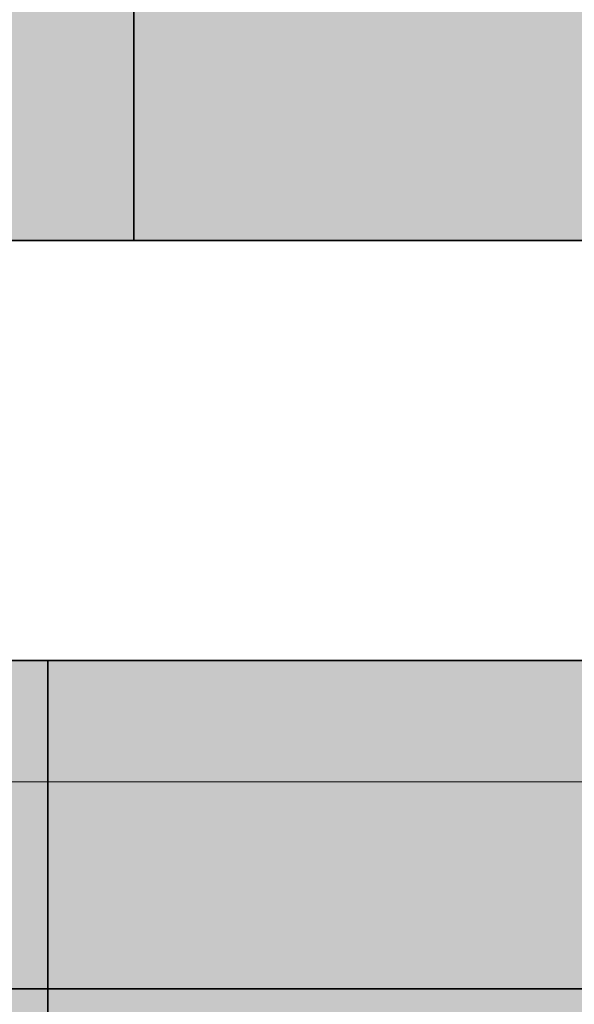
# Model space of a CAD drawing. Extents: x -459 to 541, y -543 to 550.
# Tile 338 of 577: x 112.75 to 114.81, y 329.83 to 333.49. Entities that reach past the tile are written whole.
import ezdxf

# ---------------------------------------------------------------- set-up
doc = ezdxf.new("R2010")
doc.units = 0
doc.layers.get('0').update_dxf_attribs({"lineweight": 35})
doc.layers.add('0-Shading', color=7, linetype='Continuous', lineweight=35)
doc.layers.add('5_UG-NEU', color=7, linetype='Continuous', lineweight=25)
doc.layers.add('H_Ruecklauf', color=5, linetype='Continuous', lineweight=35, true_color=0x0000ff)
doc.layers.add('H_Vorlauf', color=1, linetype='Continuous', lineweight=35, true_color=0xff0000)

# ---------------------------------------------------------------- blocks, each defined once
blk = doc.blocks.new('Shading-A07ALAKV1N', base_point=(152.5692, 260.2956))
at = {"layer": '0-Shading', "color": 5, "true_color": 0x0000f4}
blk.add_solid([(113.1704, 333.2752), (113.1704, 333.5695), (112.4233, 333.2752), (112.3918, 333.5695)], dxfattribs=at)
at = {"layer": '0-Shading', "color": 5, "true_color": 0x0000f5}
blk.add_solid([(130.1357, 333.5695), (113.1704, 333.5695), (127.8847, 333.2752), (113.1704, 333.2752)], dxfattribs=at)
at = {"layer": '0-Shading', "color": 172, "true_color": 0x0000e4}
for points in [[(113.1704, 333.0226), (113.1704, 333.2752), (112.4735, 333.0226), (112.4233, 333.2752)], [(127.8847, 333.2752), (113.1704, 333.2752), (125.94, 333.0226), (113.1704, 333.0226)]]:
    blk.add_solid(points, dxfattribs=at)
at = {"layer": '0-Shading', "color": 172, "true_color": 0x0000cc}
blk.add_solid([(113.1704, 332.8287), (113.1704, 333.0226), (112.5389, 332.8287), (112.4735, 333.0226)], dxfattribs=at)
at = {"layer": '0-Shading', "color": 172, "true_color": 0x0000cd}
blk.add_solid([(125.94, 333.0226), (113.1704, 333.0226), (124.434, 332.8287), (113.1704, 332.8287)], dxfattribs=at)
at = {"layer": '0-Shading', "color": 174, "true_color": 0x0000b0}
for points in [[(113.1704, 332.7068), (113.1704, 332.8287), (112.615, 332.7068), (112.5389, 332.8287)], [(124.434, 332.8287), (113.1704, 332.8287), (123.4695, 332.7068), (113.1704, 332.7068)]]:
    blk.add_solid(points, dxfattribs=at)
at = {"layer": '0-Shading', "color": 174, "true_color": 0x000090}
for points in [[(113.1704, 332.6652), (113.1704, 332.7068), (112.6968, 332.6652), (112.615, 332.7068)], [(123.4695, 332.7068), (113.1704, 332.7068), (123.1122, 332.6652), (113.1704, 332.6652)]]:
    blk.add_solid(points, dxfattribs=at)
blk = doc.blocks.new('Shading-A07ALAKX1N', base_point=(152.5493, 262.2348))
at = {"layer": '0-Shading', "color": 14, "true_color": 0x900000}
for points in [[(112.2965, 331.0637), (112.8519, 331.0637), (112.3105, 331.0707), (112.8519, 331.0992)], [(112.8519, 331.0992), (112.8519, 331.1052), (112.3105, 331.0707), (112.3783, 331.1052)], [(112.9854, 331.1052), (112.8519, 331.1052), (112.8519, 331.0992)], [(117.1259, 331.0637), (117.7628, 331.1052), (112.8519, 331.0992), (112.9854, 331.1052)], [(117.1259, 331.0637), (112.8519, 331.0992), (112.8519, 331.0637)]]:
    blk.add_solid(points, dxfattribs=at)
at = {"layer": '0-Shading', "color": 14, "true_color": 0xb00000}
for points in [[(112.8519, 330.9418), (112.8519, 331.0637), (112.2204, 330.9418), (112.2965, 331.0637)], [(117.1259, 331.0637), (112.8519, 331.0637), (115.7433, 330.9418), (112.8519, 330.9418)]]:
    blk.add_solid(points, dxfattribs=at)
at = {"layer": '0-Shading', "color": 12, "true_color": 0xcc0000}
blk.add_solid([(112.8519, 330.7479), (112.8519, 330.9418), (112.155, 330.7479), (112.2204, 330.9418)], dxfattribs=at)
at = {"layer": '0-Shading', "color": 12, "true_color": 0xcd0000}
for points in [[(115.7433, 330.9418), (112.8519, 330.9418), (113.709, 330.7479), (112.8519, 330.7479)], [(116.908, 330.7479), (118.593, 330.9418), (113.709, 330.7479), (115.7433, 330.9418)]]:
    blk.add_solid(points, dxfattribs=at)
at = {"layer": '0-Shading', "color": 12, "true_color": 0xe40000}
for points in [[(112.8519, 330.6629), (112.8519, 330.7479), (112.1223, 330.5832), (112.155, 330.7479)], [(113.709, 330.7479), (112.8519, 330.7479), (112.8519, 330.6629)], [(114.7681, 330.4952), (116.908, 330.7479), (112.8519, 330.6629), (113.709, 330.7479)], [(116.6553, 330.4952), (118.6001, 330.7479), (114.7681, 330.4952), (116.908, 330.7479)], [(112.1048, 330.4952), (112.8519, 330.4952), (112.1223, 330.5832), (112.8519, 330.6629)], [(114.7681, 330.4952), (112.8519, 330.6629), (112.8519, 330.4952)]]:
    blk.add_solid(points, dxfattribs=at)
at = {"layer": '0-Shading', "color": 1, "true_color": 0xf40000}
for points in [[(112.0733, 330.201), (112.8519, 330.4952), (112.1048, 330.4952)], [(112.0733, 330.201), (112.3468, 330.201), (112.8519, 330.4952), (112.8519, 330.265)], [(112.3468, 330.201), (112.8519, 330.201), (112.8519, 330.265)]]:
    blk.add_solid(points, dxfattribs=at)
at = {"layer": '0-Shading', "color": 1, "true_color": 0xf50000}
for points in [[(114.7681, 330.4952), (112.8519, 330.4952), (112.8519, 330.265)], [(114.4043, 330.201), (116.6553, 330.4952), (112.8519, 330.265), (114.7681, 330.4952)], [(131.6881, 330.4952), (116.6553, 330.4952), (131.6881, 330.201), (114.4043, 330.201)], [(114.4043, 330.201), (112.8519, 330.265), (112.8519, 330.201)]]:
    blk.add_solid(points, dxfattribs=at)
at = {"layer": '0-Shading', "color": 1, "true_color": 0xfc0000}
for points in [[(112.0627, 329.8916), (112.8519, 329.9971), (112.3468, 330.201), (112.8519, 330.201)], [(112.0625, 329.8852), (112.8519, 329.8852), (112.0627, 329.8916), (112.8519, 329.9971)], [(112.8519, 329.5695), (112.8519, 329.8852), (112.0733, 329.5695), (112.0625, 329.8852)]]:
    blk.add_solid(points, dxfattribs=at)
at = {"layer": '0-Shading', "color": 1, "true_color": 0xfd0000}
for points in [[(114.4043, 330.201), (112.8519, 330.201), (112.8519, 329.9971)], [(131.6881, 330.201), (112.8519, 329.8852), (131.6881, 329.8852)], [(131.6881, 330.201), (114.4043, 330.201), (112.8519, 329.8852), (112.8519, 329.9971)], [(112.8519, 329.8852), (112.8519, 329.5695), (131.6881, 329.8852), (131.6881, 329.5695)]]:
    blk.add_solid(points, dxfattribs=at)
blk = doc.blocks.new('Referenz-A07ALAR41N', base_point=(-170.8075, 0))
at = {"layer": '5_UG-NEU', "color": 0, "lineweight": 13}
blk.add_line((111.1841, 330.6546), (131.1841, 330.6546), dxfattribs=at)
blk = doc.blocks.new('Rohr - 1703-A07ALBN21N', base_point=(59.63, 329.5852))
at = {"color": 0, "linetype": 'ByBlock', "lineweight": -2, "ltscale": 0.35}
blk.add_line((111.0219, 329.8852), (133.5181, 329.8852), dxfattribs=at)
blk = doc.blocks.new('Geometrie-A07ALC2E1N', base_point=(-101.2514, 241.343))
at = {"layer": 'H_Ruecklauf', "lineweight": -2}
for p, q in [((113.1704, 332.6652), (113.1704, 335.1052)), ((113.1704, 334.3906), (113.1704, 333.3799)), ((113.1704, 333.3799), (113.1704, 332.6652)), ((113.1704, 332.6652), (112.6968, 332.6652)), ((113.1704, 332.6652), (131.6881, 332.6652))]:
    blk.add_line(p, q, dxfattribs=at)
blk = doc.blocks.new('Geometrie-A07ALC2G1N', base_point=(-101.1311, 241.343))
at = {"layer": 'H_Vorlauf', "lineweight": -2}
for p, q in [((112.8519, 331.1052), (112.3783, 331.1052)), ((131.6881, 331.1052), (112.8519, 331.1052)), ((112.8519, 331.1052), (112.8519, 330.3906)), ((112.8519, 328.6652), (112.8519, 331.1052)), ((112.8519, 330.3906), (112.8519, 329.3799))]:
    blk.add_line(p, q, dxfattribs=at)

msp = doc.modelspace()

# ---------------------------------------------------------------- block references
at = {"color": 251, "lineweight": 25, "ltscale": 0.25, "true_color": 0x585858}
msp.add_blockref('Referenz-A07ALAR41N', (-170.8075, 0), dxfattribs=at)
for name, p in [('Shading-A07ALAKV1N', (152.5692, 260.2956)), ('Shading-A07ALAKX1N', (152.5493, 262.2348))]:
    msp.add_blockref(name, p)
at = {"linetype": 'Continuous', "ltscale": 0.35}
for name, p in [('Geometrie-A07ALC2E1N', (-101.2514, 241.343)), ('Geometrie-A07ALC2G1N', (-101.1311, 241.343))]:
    msp.add_blockref(name, p, dxfattribs=at)
at = {"layer": 'H_Vorlauf', "ltscale": 0.35}
msp.add_blockref('Rohr - 1703-A07ALBN21N', (59.63, 329.5852), dxfattribs=at)

doc.saveas('drawing.dxf')
